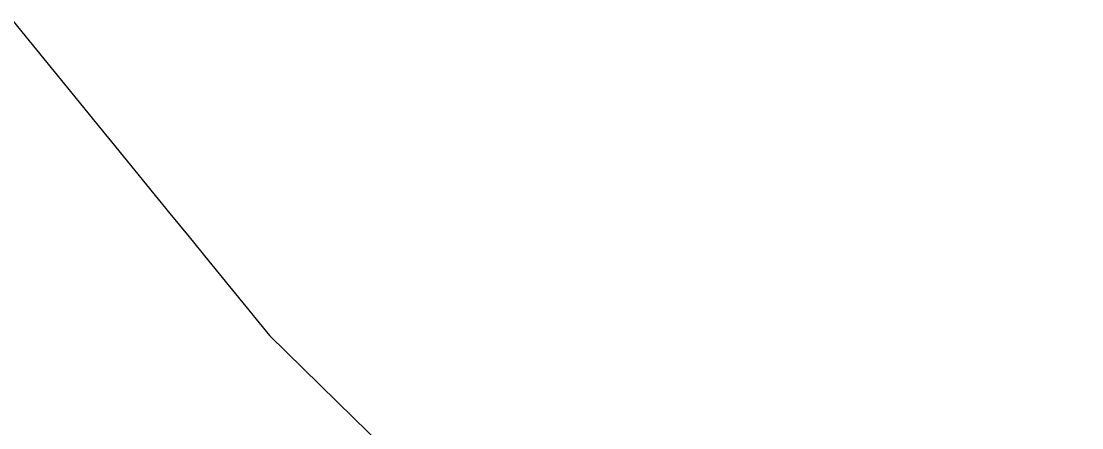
# Model space of a CAD drawing. Extents: x -263943 to -261149, y -1236934 to -1230686.
# Drawn here: x -261982.1 to -261721.6, y -1236423.4 to -1236323.5 of the extents above; entities that cross this region are included whole.
import ezdxf

# ---------------------------------------------------------------- set-up
doc = ezdxf.new("R2010")
doc.units = 0
for name, color, linetype in [('body_kn', 7, 'Continuous'), ('zuob_linie', 7, 'Continuous'), ('zuob_plochy', 7, 'Continuous')]:
    doc.layers.add(name, color=color, linetype=linetype)

msp = doc.modelspace()

# ---------------------------------------------------------------- linework, layer by layer
at = {"layer": 'body_kn'}
for p, q in [((-261980.15, -1236328.3), (-261980.15, -1236328.3)), ((-261974.76, -1236334.92), (-261974.76, -1236334.92)), ((-261970.73, -1236339.86), (-261970.73, -1236339.86)), ((-261963.58, -1236348.63), (-261963.58, -1236348.63)), ((-261959.9, -1236353.15), (-261959.9, -1236353.15)), ((-261945.58, -1236370.74), (-261945.58, -1236370.74)), ((-261940.87, -1236376.52), (-261940.87, -1236376.52)), ((-261936.03, -1236382.46), (-261936.03, -1236382.46)), ((-261921.14, -1236400.73), (-261921.14, -1236400.73)), ((-261904.58, -1236416.92), (-261904.58, -1236416.92)), ((-261900.47, -1236420.93), (-261900.47, -1236420.93))]:
    msp.add_line(p, q, dxfattribs=at)
at = {"layer": 'zuob_linie'}
msp.add_lwpolyline([(-261984.07, -1236323.49), (-261980.15, -1236328.3), (-261974.76, -1236334.92), (-261970.73, -1236339.86), (-261963.58, -1236348.63), (-261959.9, -1236353.15), (-261945.58, -1236370.74), (-261940.87, -1236376.52), (-261936.03, -1236382.46), (-261921.14, -1236400.73), (-261904.58, -1236416.92), (-261900.47, -1236420.93), (-261721.65, -1236595.68)], dxfattribs=at)
at = {"layer": 'zuob_plochy'}
msp.add_lwpolyline([(-261984.07, -1236323.49), (-261980.15, -1236328.3), (-261974.76, -1236334.92), (-261970.73, -1236339.86), (-261963.58, -1236348.63), (-261959.9, -1236353.15), (-261945.58, -1236370.74), (-261940.87, -1236376.52), (-261936.03, -1236382.46), (-261921.14, -1236400.73), (-261904.58, -1236416.92), (-261900.47, -1236420.93), (-261721.65, -1236595.68)], dxfattribs=at)

doc.saveas('drawing.dxf')
